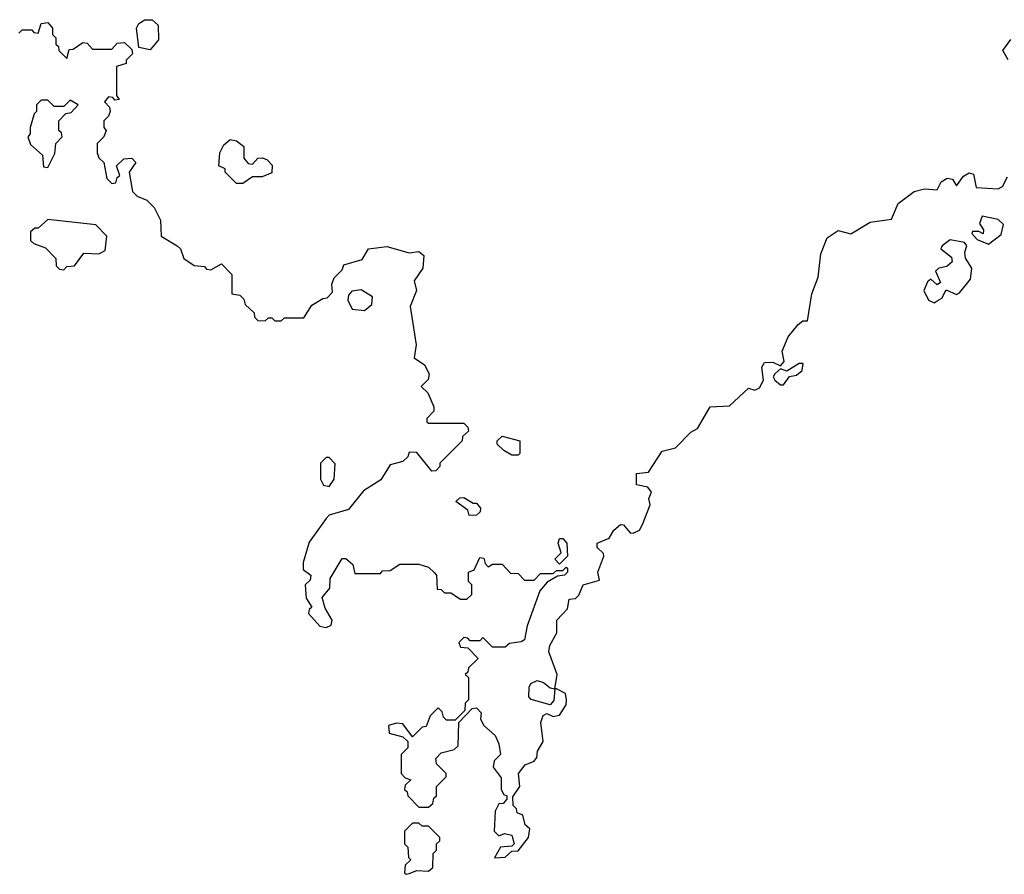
# Model space of a CAD drawing. Extents: x 2029662 to 2246637, y 225654 to 401419.
# Tile 318 of 349: x 2198308 to 2201385, y 288300 to 290972. Entities that reach past the tile are written whole.
import ezdxf

# ---------------------------------------------------------------- set-up
doc = ezdxf.new("R2010")
doc.units = 0

msp = doc.modelspace()

# ---------------------------------------------------------------- linework, layer by layer
at = {"layer": '0CON20XD'}
for points in [[(2198715, 290877.5), (2198680, 290885), (2198672.5, 290945), (2198680, 290960), (2198698.3, 290971.7), (2198721.7, 290971.7), (2198740, 290955), (2198741.7, 290908.3), (2198715, 290877.5)], [(2198305, 290930), (2198315, 290940), (2198345, 290940), (2198351.7, 290931.7), (2198365, 290930), (2198375, 290960), (2198395, 290962.5), (2198410, 290945), (2198410, 290925), (2198420, 290915), (2198420, 290895), (2198428.3, 290888.3), (2198430, 290875), (2198455, 290850), (2198461.7, 290878.3), (2198475, 290880), (2198505, 290900), (2198518.3, 290898.3), (2198535, 290880), (2198595, 290880), (2198611.7, 290898.3), (2198635, 290900), (2198658.3, 290878.3), (2198660, 290865), (2198640, 290845), (2198640, 290835), (2198610, 290825), (2198610, 290735), (2198618.3, 290721.7), (2198605, 290720), (2198598.3, 290728.3), (2198585, 290730), (2198572.5, 290715), (2198588.3, 290698.3), (2198590, 290685), (2198585, 290670), (2198570, 290655), (2198570, 290635), (2198577.5, 290625), (2198570, 290605), (2198550, 290585), (2198550, 290555), (2198555, 290540), (2198570, 290525), (2198580, 290475), (2198595, 290460), (2198608.3, 290461.7), (2198611.7, 290478.3), (2198620, 290485), (2198610, 290515), (2198633, 290537), (2198658.3, 290538.3), (2198670, 290525), (2198650, 290495), (2198660, 290435), (2198675, 290420), (2198705, 290407.5), (2198727.5, 290385), (2198747.5, 290345), (2198750, 290295), (2198800, 290265), (2198810, 290255), (2198820, 290225), (2198853, 290203), (2198885, 290200), (2198891.7, 290191.7), (2198905, 290190), (2198938.3, 290208.3), (2198970, 290175), (2198970, 290115), (2198995, 290110), (2199008.3, 290098.3), (2199011.7, 290081.7), (2199040, 290055), (2199041.7, 290041.7), (2199051.7, 290031.7), (2199075, 290030), (2199085, 290040), (2199095, 290040), (2199105, 290030), (2199125, 290030), (2199135, 290040), (2199195, 290040), (2199220.7, 290079.3), (2199255, 290100), (2199268.3, 290101.7), (2199285, 290120), (2199282.5, 290145), (2199290, 290165), (2199315, 290190), (2199320, 290205), (2199377.5, 290222.5), (2199397.5, 290255), (2199455, 290262.5), (2199525, 290242.5), (2199555, 290247.5), (2199570, 290235), (2199567.5, 290195), (2199540, 290155), (2199547.5, 290125), (2199527.5, 290075), (2199546.7, 289955), (2199540, 289915), (2199573, 289893), (2199586.7, 289865), (2199583.6, 289846.4), (2199562.5, 289825), (2199582.5, 289805), (2199601.7, 289761.7), (2199601.7, 289748.3), (2199580, 289725), (2199580, 289715), (2199585, 289710), (2199695, 289710), (2199708.3, 289698.3), (2199710, 289685), (2199691.7, 289668.3), (2199690, 289655), (2199620, 289585), (2199620, 289575), (2199608.3, 289561.7), (2199595, 289560), (2199548.3, 289618.3), (2199525, 289620), (2199520, 289605), (2199505, 289590), (2199465, 289580), (2199436.4, 289533.6), (2199381.7, 289498.3), (2199335, 289440), (2199275, 289422.5), (2199265, 289412.5), (2199211.7, 289338.3), (2199193.3, 289275), (2199193, 289253), (2199217.5, 289235), (2199215, 289220), (2199200, 289205), (2199203, 289163), (2199220, 289135), (2199211.7, 289128.3), (2199210, 289115), (2199245, 289076), (2199265, 289071.2), (2199280.7, 289079.3), (2199283.8, 289095), (2199262.3, 289132.3), (2199253.3, 289165), (2199276.7, 289195), (2199277.5, 289225), (2199315, 289287.5), (2199327, 289287), (2199348.3, 289268.3), (2199355, 289240), (2199435, 289240), (2199441.7, 289248.3), (2199465, 289250), (2199495, 289270), (2199555, 289270), (2199585, 289260), (2199603.3, 289243.3)], [(2201396.4, 290846.4), (2201380, 290875), (2201405, 290910)], [(2198395, 290510), (2198417, 290553), (2198420, 290585), (2198440, 290605), (2198438.3, 290618.3), (2198430, 290625), (2198430, 290655), (2198451.7, 290678.3), (2198468.3, 290681.7), (2198490, 290705), (2198465, 290720), (2198445, 290700), (2198415, 290700), (2198395, 290720), (2198375, 290720), (2198360, 290705), (2198360, 290685), (2198353, 290677), (2198340, 290635), (2198340, 290615), (2198332.5, 290605), (2198341.7, 290581.7), (2198378.3, 290548.3), (2198381.7, 290511.7), (2198395, 290510)], [(2199005, 290460), (2198985, 290460), (2198950, 290495), (2198950, 290505), (2198930, 290515), (2198932.5, 290555), (2198945, 290580), (2198965, 290597.5), (2198985, 290592.5), (2199007.5, 290575), (2199008.3, 290538.3), (2199021.7, 290521.7), (2199035, 290520), (2199051.7, 290538.3), (2199065, 290540), (2199080, 290535), (2199097, 290517), (2199095, 290492.5), (2199065, 290480), (2199035, 290480), (2199005, 290460)], [(2199603.3, 289243.3), (2199610, 289235), (2199611.7, 289191.7), (2199625, 289190), (2199635, 289180), (2199655, 289180), (2199685, 289160), (2199705, 289160), (2199720, 289175), (2199720, 289205), (2199710, 289215), (2199710, 289245), (2199728.3, 289251.7), (2199745, 289290), (2199758.3, 289288.3), (2199761.7, 289271.7), (2199771.7, 289261.7), (2199785, 289270), (2199815, 289270), (2199841.7, 289241.7), (2199865, 289240), (2199885, 289220), (2199915, 289220), (2199935, 289240), (2199975, 289240), (2199985, 289250), (2200005, 289250), (2200015, 289260), (2200020, 289255), (2200020, 289245), (2200010, 289235), (2199988.3, 289231.7), (2199956.2, 289213.8), (2199933.3, 289186.7), (2199893.6, 289076.4), (2199885, 289033.3), (2199875, 289026.7), (2199838.3, 289021.7), (2199825, 289010), (2199785, 289010), (2199755, 289040), (2199745, 289030), (2199715, 289030), (2199708.3, 289038.3), (2199695, 289040), (2199680, 289025), (2199685, 289010), (2199708.3, 289008.3), (2199740, 288975), (2199710, 288945), (2199708.3, 288931.7), (2199700, 288925), (2199710, 288915), (2199710, 288845), (2199700, 288835), (2199698.3, 288811.7), (2199668.3, 288781.7), (2199641.7, 288781.7), (2199631.7, 288791.7), (2199628.3, 288808.3), (2199615, 288820), (2199590, 288795), (2199578.3, 288761.7), (2199565, 288760), (2199535, 288730), (2199505, 288770), (2199485, 288772.5), (2199460, 288765), (2199461.7, 288741.7), (2199505, 288730), (2199520, 288715), (2199520, 288695), (2199500, 288675), (2199500, 288615), (2199511.7, 288601.7), (2199530, 288595), (2199511.7, 288578.3), (2199510, 288565), (2199518.3, 288558.3), (2199520, 288545), (2199555, 288510), (2199585, 288510), (2199598.3, 288521.7), (2199601.7, 288538.3), (2199610, 288545), (2199610, 288575), (2199640, 288605), (2199640, 288615), (2199610, 288645), (2199608.3, 288661.7), (2199625, 288680), (2199665, 288690), (2199678.3, 288701.7), (2199680, 288775), (2199721.7, 288818.3), (2199735, 288820), (2199750, 288805), (2199747.5, 288785), (2199757.5, 288765), (2199793.9, 288733.9), (2199805, 288707.5), (2199810, 288675), (2199790, 288655), (2199787.5, 288635), (2199811.7, 288601.7), (2199812.5, 288565), (2199820, 288550), (2199830, 288545), (2199830, 288535), (2199818.3, 288521.7), (2199805, 288520), (2199793, 288497), (2199790, 288435), (2199805, 288420), (2199822.5, 288427.5), (2199845, 288422.5), (2199852.5, 288395), (2199845, 288387.5), (2199810, 288385), (2199791.7, 288351.7), (2199825, 288353.3), (2199845, 288372.5), (2199865, 288373.3), (2199897.5, 288415), (2199901.7, 288441.7), (2199887.5, 288455), (2199880, 288485), (2199861.7, 288491.7), (2199860, 288505), (2199850, 288515), (2199848.3, 288541.7), (2199870.8, 288575), (2199866.2, 288615), (2199887.5, 288642.5), (2199915, 288653.8), (2199923.8, 288665), (2199926.2, 288685), (2199943.3, 288715), (2199936.2, 288775), (2199943.8, 288796.2), (2199955, 288802.5), (2199975, 288793.3), (2199995, 288797.5), (2200015, 288830), (2200016.7, 288845), (2200013.3, 288865), (2199985, 288880), (2199980, 288880), (2199977, 288843), (2199965, 288830), (2199906.1, 288846.1), (2199898.8, 288855), (2199900, 288885), (2199905, 288896.2), (2199925, 288906), (2199945, 288900), (2199965, 288882.5), (2199980, 288880), (2199987.5, 288925), (2199961.2, 288995), (2199964.2, 289015), (2199986.2, 289055), (2199986, 289095), (2200020, 289130), (2200025, 289160), (2200045, 289162.5), (2200055, 289172.5), (2200068.8, 289205), (2200120, 289220), (2200113.8, 289245), (2200133.3, 289295), (2200132.5, 289302.5), (2200111.7, 289321.7), (2200112.5, 289335), (2200149.3, 289350.7), (2200164.1, 289375.9), (2200185, 289393.3), (2200195, 289392.5), (2200215, 289367.5), (2200225, 289366.7), (2200245, 289376.2), (2200253.9, 289393.9), (2200277.5, 289455), (2200273.8, 289475), (2200282.5, 289495), (2200270.7, 289510.7), (2200235, 289517.5), (2200235, 289552.5), (2200272.5, 289557.5), (2200315, 289622.5), (2200356.9, 289633.1), (2200405, 289682.5), (2200425.9, 289694.1), (2200465, 289761.2), (2200525.9, 289764.1), (2200585, 289820), (2200605, 289813.3), (2200619.3, 289820.7), (2200632.5, 289845), (2200626.7, 289885), (2200635, 289900), (2200661.2, 289901.2), (2200685, 289890), (2200696.4, 289903.6), (2200690, 289935), (2200709.3, 289980.7), (2200740.7, 290019.3), (2200755, 290030), (2200770, 290030), (2200783.3, 290115), (2200803, 290167), (2200810.7, 290239.3), (2200830.7, 290289.3), (2200865, 290312.5), (2200905, 290302.5), (2200965, 290338.8), (2201031.7, 290348.3), (2201053.1, 290396.9), (2201102.5, 290435), (2201135, 290442.5), (2201175, 290440), (2201187.5, 290465), (2201206.2, 290476.2), (2201223, 290473), (2201235, 290452.5), (2201257, 290483), (2201275, 290493.3), (2201288.6, 290488.6), (2201296.7, 290446.7), (2201365, 290442.5), (2201379.3, 290450.7), (2201395, 290480)], [(2201335, 290270), (2201375, 290300), (2201381.7, 290331.7), (2201365, 290347.5), (2201315, 290357.5), (2201307.5, 290335), (2201320, 290315), (2201318.3, 290301.7), (2201305, 290310), (2201285, 290310), (2201283.6, 290303.6), (2201300, 290285), (2201335, 290270)], [(2198445, 290190), (2198455, 290200), (2198478.3, 290201.7), (2198508.3, 290241.7), (2198555, 290240), (2198575, 290250), (2198580, 290295), (2198545, 290330), (2198395, 290347.5), (2198365, 290320), (2198355, 290320), (2198341.7, 290308.3), (2198341.7, 290281.7), (2198351.7, 290271.7), (2198388.3, 290258.3), (2198420, 290225), (2198421.7, 290201.7), (2198431.7, 290191.7), (2198445, 290190)], [(2201165, 290086.7), (2201175, 290092.5), (2201189.3, 290100.7), (2201203, 290127), (2201235, 290112.5), (2201245, 290117.5), (2201279.4, 290160.6), (2201282.9, 290195), (2201263.6, 290226.4), (2201261.2, 290245), (2201267.5, 290265), (2201260, 290275), (2201215, 290283.3), (2201190, 290265), (2201186.7, 290255), (2201219.6, 290229.5), (2201221.2, 290215), (2201205, 290200), (2201180, 290195), (2201170, 290185), (2201185, 290150), (2201175, 290143.3), (2201155, 290160), (2201145, 290152.5), (2201133.3, 290125), (2201147.5, 290095), (2201165, 290086.7)], [(2199385, 290062.5), (2199408.3, 290081.7), (2199410, 290105), (2199375, 290127.5), (2199345, 290122.5), (2199335, 290110), (2199333.3, 290095), (2199347, 290067), (2199385, 290062.5)], [(2200695, 289830), (2200713.3, 289856.7), (2200735, 289860), (2200752.5, 289875), (2200756.4, 289896.4), (2200743, 289897), (2200705, 289872.5), (2200685, 289880), (2200667.5, 289865), (2200662.5, 289855), (2200667.5, 289845), (2200685, 289830), (2200695, 289830)], [(2199865, 289610), (2199845, 289610), (2199820, 289625), (2199800, 289645), (2199800, 289655), (2199815, 289670), (2199870, 289655), (2199870, 289615), (2199865, 289610)], [(2199275, 289512.5), (2199290, 289535), (2199293, 289583), (2199275, 289602.5), (2199265, 289602.5), (2199247.5, 289585), (2199247.5, 289535), (2199257, 289517), (2199275, 289512.5)], [(2199711.7, 289421.7), (2199708.3, 289438.3), (2199670, 289465), (2199683, 289477), (2199695, 289477.5), (2199725, 289460), (2199735, 289460), (2199747.5, 289445), (2199747, 289433), (2199735, 289422.5), (2199711.7, 289421.7)], [(2199995, 289270), (2199980, 289285), (2200000, 289305), (2199990, 289335), (2199995, 289350), (2200005, 289350), (2200017.5, 289335), (2200020, 289295), (2199995, 289270)], [(2199515, 288300), (2199525, 288302.5), (2199548.3, 288311.7), (2199585, 288310), (2199598.3, 288321.7), (2199600, 288365), (2199610, 288375), (2199610, 288395), (2199620, 288405), (2199620, 288415), (2199585, 288450), (2199565, 288450), (2199555, 288460), (2199535, 288460), (2199510, 288435), (2199510, 288395), (2199520, 288385), (2199522.5, 288352.5), (2199530, 288345), (2199511.7, 288328.3), (2199510, 288305), (2199515, 288300)]]:
    msp.add_lwpolyline(points, dxfattribs=at)

doc.saveas('drawing.dxf')
